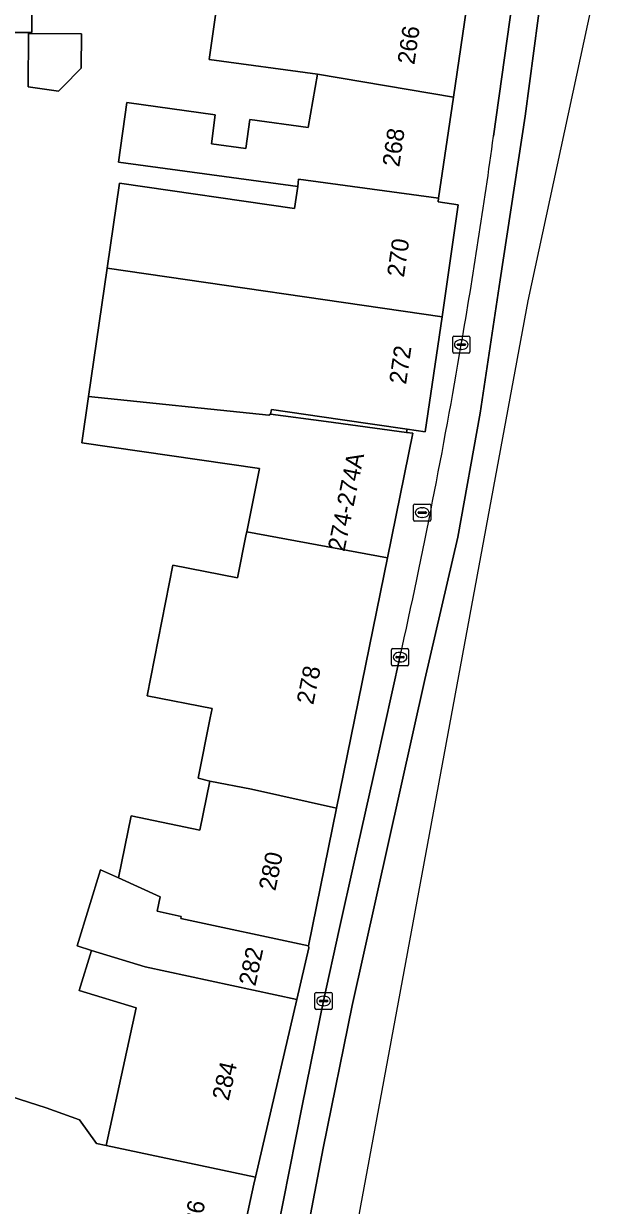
# Model space of a CAD drawing. Extents: x 159217 to 160349, y 381246 to 382172.
# Drawn here: x 160262.5 to 160297.2, y 381881.2 to 381950 of the extents above; entities that cross this region are included whole.
import ezdxf

# ---------------------------------------------------------------- set-up
doc = ezdxf.new("R2010")
doc.units = 0
for name, color, linetype in [('IMGEO_Brandkraan', 7, 'Continuous'), ('IMGEO_Erf', 7, 'Continuous'), ('IMGEO_Kolk', 7, 'Continuous'), ('IMGEO_Pand', 7, 'Continuous'), ('IMGEO_Pand_nummerreeks', 7, 'Continuous'), ('IMGEO_Rijbaan_lokaal_gesloten', 7, 'Continuous'), ('IMGEO_Voetpad_open', 7, 'Continuous')]:
    doc.layers.add(name, color=color, linetype=linetype)

msp = doc.modelspace()

# ---------------------------------------------------------------- linework, layer by layer
at = {"layer": 'IMGEO_Brandkraan'}
for p, q in [((160285.195, 381921.12), (160285.195, 381921.972)), ((160285.27, 381922.046), (160286.122, 381922.046)), ((160285.683, 381921.826), (160285.708, 381921.826)), ((160286.196, 381921.972), (160286.196, 381921.12)), ((160285.454, 381921.54), (160285.454, 381921.552)), ((160285.892, 381921.503), (160285.494, 381921.503)), ((160285.497, 381921.589), (160285.895, 381921.589)), ((160285.706, 381921.266), (160285.681, 381921.266)), ((160285.938, 381921.552), (160285.938, 381921.54)), ((160286.122, 381921.046), (160285.27, 381921.046))]:
    msp.add_line(p, q, dxfattribs=at)
for points in [[(160285.195, 381921.12), (160285.195, 381921.972)], [(160285.27, 381922.046), (160286.122, 381922.046)], [(160286.196, 381921.972), (160286.196, 381921.12)], [(160286.122, 381921.046), (160285.27, 381921.046)]]:
    msp.add_lwpolyline(points, dxfattribs=at)
for centre, radius, start, end in [((160285.272, 381921.97), 0.0765, 91.55205, 178.44795), ((160285.272, 381921.97), 0.0765, 91.55205, 178.44795), ((160286.12, 381921.97), 0.0765, 1.55205, 88.44795), ((160286.12, 381921.97), 0.0765, 1.55205, 88.44795), ((160285.272, 381921.122), 0.0765, 181.55205, 268.44795), ((160285.272, 381921.122), 0.0765, 181.55205, 268.44795), ((160285.494, 381921.549), 0.0403, 85.87752, 175.75265), ((160285.491, 381921.539), 0.0366, 178.93798, 274.71019), ((160285.895, 381921.546), 0.043, 264.86636, 352.45326), ((160285.899, 381921.551), 0.0386, 1.73085, 96.63898), ((160286.12, 381921.122), 0.0765, 271.55205, 358.44795), ((160286.12, 381921.122), 0.0765, 271.55205, 358.44795)]:
    msp.add_arc(centre, radius, start, end, dxfattribs=at)
for centre, major_axis, ratio, start_param, end_param in [((160285.682, 381921.546), (-0.387, 0.002), 0.722429, 4.712389, 7.853982), ((160285.707, 381921.546), (-0.39, 0.002), 0.717154, 1.570796, 4.712389)]:
    msp.add_ellipse(centre, major_axis=major_axis, ratio=ratio, start_param=start_param, end_param=end_param, dxfattribs=at)
at = {"layer": 'IMGEO_Erf'}
for points in [[(160262.981, 381953.111), (160262.981, 381949.485), (160261.775, 381949.485)], [(160261.227, 381887.735), (160263.827, 381886.901), (160265.753, 381886.197), (160266.753, 381884.829), (160267.32, 381884.706), (160269.06, 381892.724), (160265.751, 381893.738), (160266.464, 381896.064), (160265.62, 381896.323), (160266.977, 381900.75), (160268.023, 381900.279), (160268.761, 381903.887), (160272.755, 381903.069), (160273.339, 381905.921), (160272.657, 381906.095), (160273.372, 381909.605), (160273.477, 381910.141), (160269.702, 381910.878), (160271.185, 381918.484), (160274.96, 381917.748), (160275.457, 381920.295), (160275.486, 381920.435), (160276.236, 381924.116), (160265.898, 381925.612), (160266.287, 381928.301), (160267.368, 381935.771), (160268.084, 381940.722), (160278.262, 381939.249), (160278.455, 381940.522), (160268.034, 381941.949), (160268.508, 381945.412), (160273.663, 381944.706), (160273.432, 381943.02), (160275.434, 381942.746), (160275.665, 381944.432), (160279.054, 381943.968), (160279.611, 381947.057), (160273.31, 381947.911), (160273.843, 381951.746)]]:
    msp.add_lwpolyline(points, dxfattribs=at)
for points in [[(160262.797, 381949.435), (160265.878, 381949.406), (160265.859, 381947.413), (160264.781, 381946.317), (160264.536, 381946.067), (160262.767, 381946.336)], [(160284.826, 381926.4), (160280.925, 381926.964), (160276.933, 381927.541), (160276.879, 381927.276), (160280.109, 381926.84), (160284.792, 381926.208)]]:
    msp.add_lwpolyline(points, close=True, dxfattribs=at)
at = {"layer": 'IMGEO_Kolk'}
for p, q in [((160287.47, 381930.898), (160287.47, 381931.75)), ((160287.545, 381931.824), (160288.397, 381931.824)), ((160287.958, 381931.604), (160287.983, 381931.604)), ((160288.471, 381931.75), (160288.471, 381930.898)), ((160288.397, 381930.824), (160287.545, 381930.824)), ((160287.729, 381931.318), (160287.729, 381931.33)), ((160288.167, 381931.281), (160287.769, 381931.281)), ((160287.772, 381931.367), (160288.17, 381931.367)), ((160287.981, 381931.044), (160287.956, 381931.044)), ((160288.213, 381931.33), (160288.213, 381931.318)), ((160283.905, 381912.705), (160283.905, 381913.557)), ((160283.98, 381913.631), (160284.832, 381913.631)), ((160284.906, 381913.557), (160284.906, 381912.705)), ((160284.164, 381913.125), (160284.164, 381913.137)), ((160284.602, 381913.088), (160284.204, 381913.088)), ((160284.207, 381913.174), (160284.605, 381913.174)), ((160284.416, 381912.851), (160284.391, 381912.851)), ((160284.393, 381913.411), (160284.418, 381913.411)), ((160284.648, 381913.137), (160284.648, 381913.125)), ((160284.832, 381912.631), (160283.98, 381912.631)), ((160279.534, 381893.619), (160280.386, 381893.619)), ((160279.459, 381892.693), (160279.459, 381893.545)), ((160279.718, 381893.113), (160279.718, 381893.125)), ((160280.156, 381893.076), (160279.758, 381893.076)), ((160279.761, 381893.162), (160280.159, 381893.162)), ((160279.947, 381893.399), (160279.972, 381893.399)), ((160280.202, 381893.125), (160280.202, 381893.113)), ((160280.46, 381893.545), (160280.46, 381892.693)), ((160280.386, 381892.619), (160279.534, 381892.619)), ((160279.97, 381892.839), (160279.945, 381892.839))]:
    msp.add_line(p, q, dxfattribs=at)
for points in [[(160287.47, 381930.898), (160287.47, 381931.75)], [(160287.545, 381931.824), (160288.397, 381931.824)], [(160288.471, 381931.75), (160288.471, 381930.898)], [(160288.397, 381930.824), (160287.545, 381930.824)], [(160283.905, 381912.705), (160283.905, 381913.557)], [(160283.98, 381913.631), (160284.832, 381913.631)], [(160284.906, 381913.557), (160284.906, 381912.705)], [(160284.832, 381912.631), (160283.98, 381912.631)], [(160279.534, 381893.619), (160280.386, 381893.619)], [(160279.459, 381892.693), (160279.459, 381893.545)], [(160280.46, 381893.545), (160280.46, 381892.693)], [(160280.386, 381892.619), (160279.534, 381892.619)]]:
    msp.add_lwpolyline(points, dxfattribs=at)
for centre, radius, start, end in [((160287.547, 381931.748), 0.0765, 91.55205, 178.44795), ((160287.547, 381931.748), 0.0765, 91.55205, 178.44795), ((160288.395, 381931.748), 0.0765, 1.55205, 88.44795), ((160288.395, 381931.748), 0.0765, 1.55205, 88.44795), ((160287.547, 381930.9), 0.0765, 181.55205, 268.44795), ((160287.547, 381930.9), 0.0765, 181.55205, 268.44795), ((160287.769, 381931.327), 0.0403, 85.87752, 175.75265), ((160287.766, 381931.317), 0.0366, 178.93798, 274.71019), ((160288.17, 381931.324), 0.043, 264.86636, 352.45326), ((160288.174, 381931.329), 0.0386, 1.73085, 96.63898), ((160288.395, 381930.9), 0.0765, 271.55205, 358.44795), ((160288.395, 381930.9), 0.0765, 271.55205, 358.44795), ((160283.982, 381913.555), 0.0765, 91.55205, 178.44795), ((160283.982, 381913.555), 0.0765, 91.55205, 178.44795), ((160284.83, 381913.555), 0.0765, 1.55205, 88.44795), ((160284.83, 381913.555), 0.0765, 1.55205, 88.44795), ((160284.204, 381913.134), 0.0403, 85.87752, 175.75265), ((160284.201, 381913.124), 0.0366, 178.93798, 274.71019), ((160284.605, 381913.131), 0.043, 264.86636, 352.45326), ((160284.609, 381913.136), 0.0386, 1.73085, 96.63898), ((160283.982, 381912.707), 0.0765, 181.55205, 268.44795), ((160283.982, 381912.707), 0.0765, 181.55205, 268.44795), ((160284.83, 381912.707), 0.0765, 271.55205, 358.44795), ((160284.83, 381912.707), 0.0765, 271.55205, 358.44795), ((160279.536, 381893.543), 0.0765, 91.55205, 178.44795), ((160279.536, 381893.543), 0.0765, 91.55205, 178.44795), ((160280.384, 381893.543), 0.0765, 1.55205, 88.44795), ((160280.384, 381893.543), 0.0765, 1.55205, 88.44795), ((160279.758, 381893.122), 0.0403, 85.87752, 175.75265), ((160279.755, 381893.112), 0.0366, 178.93798, 274.71019), ((160280.159, 381893.119), 0.043, 264.86636, 352.45326), ((160280.163, 381893.124), 0.0386, 1.73085, 96.63898), ((160279.536, 381892.695), 0.0765, 181.55205, 268.44795), ((160279.536, 381892.695), 0.0765, 181.55205, 268.44795), ((160280.384, 381892.695), 0.0765, 271.55205, 358.44795), ((160280.384, 381892.695), 0.0765, 271.55205, 358.44795)]:
    msp.add_arc(centre, radius, start, end, dxfattribs=at)
for centre, major_axis, ratio, start_param, end_param in [((160287.957, 381931.324), (-0.387, 0.002), 0.722429, 4.712389, 7.853982), ((160287.982, 381931.324), (-0.39, 0.002), 0.717154, 1.570796, 4.712389), ((160284.392, 381913.131), (-0.387, 0.002), 0.722429, 4.712389, 7.853982), ((160284.417, 381913.131), (-0.39, 0.002), 0.717154, 1.570796, 4.712389), ((160279.946, 381893.119), (-0.387, 0.002), 0.722429, 4.712389, 7.853982), ((160279.971, 381893.119), (-0.39, 0.002), 0.717154, 1.570796, 4.712389)]:
    msp.add_ellipse(centre, major_axis=major_axis, ratio=ratio, start_param=start_param, end_param=end_param, dxfattribs=at)
at = {"layer": 'IMGEO_Pand'}
for points in [[(160280.696, 381953.063), (160280.296, 381950.849), (160273.843, 381951.746), (160273.31, 381947.911), (160279.611, 381947.057), (160287.511, 381945.733), (160288.372, 381951.564)], [(160262.767, 381946.336), (160264.536, 381946.067), (160264.781, 381946.317), (160265.859, 381947.413), (160265.878, 381949.406), (160262.797, 381949.435)], [(160287.511, 381945.733), (160279.611, 381947.057), (160279.054, 381943.968), (160275.665, 381944.432), (160275.434, 381942.746), (160273.432, 381943.02), (160273.663, 381944.706), (160268.508, 381945.412), (160268.034, 381941.949), (160278.455, 381940.522), (160278.51, 381940.96), (160286.645, 381939.846)], [(160287.797, 381939.463), (160286.615, 381939.643), (160286.645, 381939.846), (160278.51, 381940.96), (160278.455, 381940.522), (160278.262, 381939.249), (160268.084, 381940.722), (160267.368, 381935.771), (160286.849, 381932.949)], [(160286.849, 381932.949), (160267.368, 381935.771), (160266.287, 381928.301), (160276.773, 381927.213), (160276.879, 381927.276), (160276.933, 381927.541), (160280.925, 381926.964), (160284.826, 381926.4), (160285.873, 381926.248)], [(160266.287, 381928.301), (160265.898, 381925.612), (160276.236, 381924.116), (160275.486, 381920.435), (160283.674, 381918.912), (160285.147, 381926.16), (160284.792, 381926.208), (160280.109, 381926.84), (160276.879, 381927.276), (160276.773, 381927.213)], [(160283.674, 381918.912), (160275.486, 381920.435), (160275.457, 381920.295), (160274.96, 381917.748), (160271.185, 381918.484), (160269.702, 381910.878), (160273.477, 381910.141), (160273.372, 381909.605), (160272.657, 381906.095), (160273.339, 381905.921), (160275.765, 381905.449), (160280.713, 381904.347)], [(160280.713, 381904.347), (160275.765, 381905.449), (160273.339, 381905.921), (160272.755, 381903.069), (160268.761, 381903.887), (160268.023, 381900.279), (160270.459, 381899.182), (160270.279, 381898.343), (160271.684, 381898.038), (160271.66, 381897.929), (160279.081, 381896.32)], [(160271.66, 381897.929), (160271.684, 381898.038), (160270.279, 381898.343), (160270.459, 381899.182), (160268.023, 381900.279), (160266.977, 381900.75), (160265.62, 381896.323), (160266.464, 381896.064), (160269.578, 381895.11), (160278.406, 381893.204), (160279.108, 381896.208), (160279.081, 381896.32)], [(160278.406, 381893.204), (160269.578, 381895.11), (160266.464, 381896.064), (160265.751, 381893.738), (160269.06, 381892.724), (160267.32, 381884.706), (160275.992, 381882.871)], [(160275.992, 381882.871), (160267.32, 381884.706), (160266.753, 381884.829), (160265.753, 381886.197), (160263.827, 381886.901), (160261.227, 381887.735), (160260.293, 381883.599), (160255.923, 381884.586), (160255.565, 381883.001), (160258.491, 381882.34), (160259.759, 381882.054), (160259.401, 381880.469), (160265.282, 381879.14), (160274.72, 381877.007), (160275.897, 381882.463)]]:
    msp.add_lwpolyline(points, close=True, dxfattribs=at)
at = {"layer": 'IMGEO_Rijbaan_lokaal_gesloten'}
msp.add_lwpolyline([(160276.109, 381847.711), (160277.856, 381858.1), (160291.857, 381933.882), (160296.824, 381956.927), (160297.164, 381958.502), (160293.605, 381959.088), (160292.197, 381959.32), (160291.412, 381954.405), (160292.948, 381954.148), (160291.682, 381944.618), (160290.223, 381935.095), (160289.072, 381927.337), (160287.767, 381920.117), (160285.847, 381911.822), (160281.624, 381892.85), (160279.935, 381884.554), (160277.708, 381872.879), (160275.481, 381860.897), (160274.023, 381851.91), (160273.284, 381848.326), (160276.109, 381847.711)], close=True, dxfattribs=at)
for points in [[(160285.847, 381911.822), (160287.767, 381920.117), (160289.072, 381927.337), (160290.223, 381935.095), (160291.682, 381944.618), (160292.948, 381954.148), (160291.412, 381954.405), (160291.123, 381952.593), (160289.845, 381943.452)], [(160284.403, 381913.131), (160283.065, 381907.069), (160281.733, 381901.198), (160280.868, 381897.276), (160279.957, 381893.118), (160278.721, 381887.008), (160277.236, 381879.568), (160275.815, 381872.055), (160274.874, 381866.887), (160273.682, 381859.959), (160273.121, 381857.04), (160272.664, 381854.324), (160272.581, 381853.829), (160271.563, 381848.7), (160273.284, 381848.326), (160274.023, 381851.91), (160275.481, 381860.897), (160277.708, 381872.879), (160279.935, 381884.554), (160281.624, 381892.85), (160285.847, 381911.822)]]:
    msp.add_lwpolyline(points, dxfattribs=at)
for centre, radius, start, end in [((159944.997, 381990.613), 348.058, 350.1922, 352.21253), ((159934.401, 381991.161), 358.595, 347.43188, 350.39435)]:
    msp.add_arc(centre, radius, start, end, dxfattribs=at)
at = {"layer": 'IMGEO_Voetpad_open'}
for points in [[(160289.845, 381943.452), (160291.123, 381952.593), (160291.412, 381954.405), (160292.197, 381959.32), (160293.447, 381967.191)], [(160262.26, 381956.621), (160261.775, 381949.485), (160262.981, 381949.485), (160262.981, 381953.111)], [(160288.372, 381951.564), (160287.511, 381945.733), (160286.645, 381939.846), (160286.615, 381939.643), (160287.797, 381939.463), (160286.849, 381932.949), (160285.873, 381926.248), (160284.826, 381926.4), (160284.792, 381926.208), (160285.147, 381926.16), (160283.674, 381918.912), (160280.713, 381904.347), (160279.081, 381896.32), (160279.108, 381896.208), (160278.406, 381893.204), (160275.992, 381882.871), (160275.897, 381882.463), (160274.72, 381877.007)], [(160269.243, 381837.757), (160269.275, 381837.887), (160271.563, 381848.7), (160272.581, 381853.829), (160272.664, 381854.324), (160273.121, 381857.04), (160273.682, 381859.959), (160274.874, 381866.887), (160275.815, 381872.055), (160277.236, 381879.568), (160278.721, 381887.008), (160279.957, 381893.118), (160280.868, 381897.276), (160281.733, 381901.198), (160283.065, 381907.069), (160284.403, 381913.131)]]:
    msp.add_lwpolyline(points, dxfattribs=at)
for centre, radius, start, end in [((159944.997, 381990.613), 348.058, 350.1922, 352.21253), ((159934.401, 381991.161), 358.595, 347.43188, 350.39435)]:
    msp.add_arc(centre, radius, start, end, dxfattribs=at)

# ---------------------------------------------------------------- texts
at = {"layer": 'IMGEO_Pand_nummerreeks'}
for s, rotation, p in [('266', 81.63052, (160285.237, 381947.588)), ('268', 81.6293, (160284.36, 381941.63)), ('270', 81.72097, (160284.631, 381935.209)), ('272', 81.71524, (160284.755, 381928.976)), ('274-274A', 78.51231, (160281.169, 381919.238)), ('278', 78.50668, (160279.356, 381910.323)), ('280', 78.50762, (160277.153, 381899.488)), ('282', 77.77902, (160275.988, 381893.945)), ('284', 76.85083, (160274.432, 381887.269)), ('286', 77.716, (160272.616, 381879.213))]:
    msp.add_text(s, height=1, rotation=rotation, dxfattribs=at).set_placement(p)

doc.saveas('drawing.dxf')
